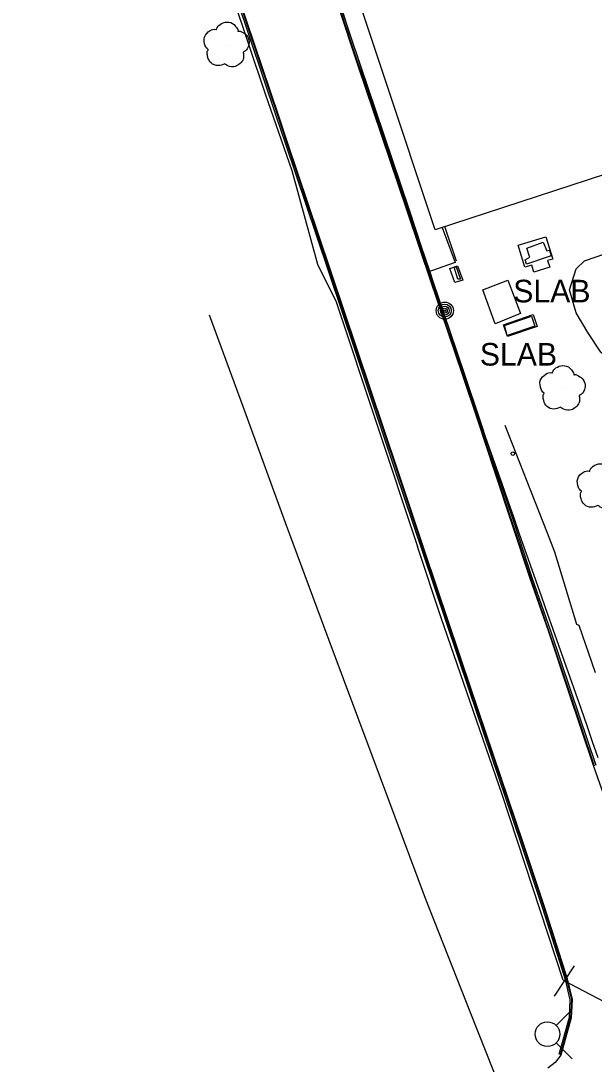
# Model space of a CAD drawing. Extents: x 368532 to 392481, y 10654822 to 10676899.
# Drawn here: x 377960.9 to 378087.8, y 10661542.7 to 10661773.5 of the extents above; entities that cross this region are included whole.
import ezdxf

# ---------------------------------------------------------------- set-up
doc = ezdxf.new("R2010")
doc.units = 0
for name, color, linetype in [('p_Catenary', 7, 'Continuous'), ('p_dtm retaining wall', 7, 'Continuous'), ('p_dtm sidewalk', 7, 'Continuous'), ('p_dtm slab', 7, 'Continuous'), ('p_railroad rr control', 7, 'Continuous'), ('p_road - paved curb', 7, 'Continuous'), ('p_structure building', 7, 'Continuous'), ('p_structure fence', 7, 'Continuous'), ('p_structure unidentified', 7, 'Continuous'), ('p_structure wall', 7, 'Continuous'), ('p_utility general pole', 7, 'Continuous'), ('p_veg tree', 7, 'Continuous'), ('p_veg woods', 7, 'Continuous')]:
    doc.layers.add(name, color=color, linetype=linetype)

msp = doc.modelspace()

# ---------------------------------------------------------------- linework, layer by layer
at = {"layer": 'p_Catenary'}
for points in [[(378032.2, 10661775.13), (378033.28, 10661771.85), (378034.37, 10661768.58), (378035.46, 10661765.3), (378036.55, 10661762.03), (378037.63, 10661758.75), (378038.72, 10661755.48), (378039.81, 10661752.2), (378040.89, 10661748.92), (378041.98, 10661745.65), (378043.07, 10661742.37), (378044.15, 10661739.1), (378045.24, 10661735.82), (378046.33, 10661732.55), (378047.41, 10661729.27), (378048.5, 10661726), (378049.59, 10661722.72), (378050.68, 10661719.45), (378051.76, 10661716.17), (378052.85, 10661712.89), (378053.94, 10661709.62)], [(378054.93, 10661706.4), (378056.18, 10661702.85), (378057.42, 10661699.3), (378058.67, 10661695.75), (378059.92, 10661692.2), (378061.17, 10661688.65), (378062.42, 10661685.1), (378063.66, 10661681.55), (378064.91, 10661678), (378066.16, 10661674.46), (378067.41, 10661670.91), (378068.66, 10661667.36), (378069.9, 10661663.81), (378071.15, 10661660.26), (378072.4, 10661656.71), (378073.65, 10661653.16), (378074.9, 10661649.61), (378076.14, 10661646.06), (378077.39, 10661642.51), (378078.64, 10661638.96), (378079.89, 10661635.42), (378081.13, 10661631.87), (378082.38, 10661628.32), (378083.63, 10661624.77), (378084.88, 10661621.22), (378086.13, 10661617.67), (378087.37, 10661614.12), (378088.62, 10661610.57)]]:
    msp.add_lwpolyline(points, dxfattribs=at)
at = {"layer": 'p_dtm retaining wall'}
for p, q in [((378068.04, 10661684.08), (378073.71, 10661669.62)), ((378073.71, 10661669.62), (378077.38, 10661660.27)), ((378077.38, 10661660.27), (378079.04, 10661656.03)), ((378079.04, 10661656.03), (378083.88, 10661640.08)), ((378083.88, 10661640.08), (378084.38, 10661639.86)), ((378084.38, 10661639.86), (378088.01, 10661629.33))]:
    msp.add_line(p, q, dxfattribs=at)
at = {"layer": 'p_dtm sidewalk'}
for p, q in [((378054.14, 10661727.8), (378057.05, 10661720.09)), ((378057.05, 10661720.09), (378051.78, 10661718.23)), ((378051.78, 10661718.23), (378051.43, 10661718.15))]:
    msp.add_line(p, q, dxfattribs=at)
at = {"layer": 'p_dtm slab'}
for p, q in [((378070.93, 10661723.92), (378077.12, 10661725.7)), ((378072.46, 10661719), (378070.93, 10661723.92)), ((378077.12, 10661725.7), (378078.66, 10661720.8)), ((378055.85, 10661718.7), (378057.54, 10661719.28)), ((378057.54, 10661719.28), (378058.73, 10661716.18)), ((378073.98, 10661719.49), (378072.46, 10661719)), ((378074.41, 10661717.95), (378073.98, 10661719.49)), ((378078.66, 10661720.8), (378077.49, 10661720.46)), ((378077.49, 10661720.46), (378077.95, 10661719.03)), ((378056.92, 10661715.66), (378055.85, 10661718.7)), ((378077.95, 10661719.03), (378074.41, 10661717.95)), ((378058.73, 10661716.18), (378056.92, 10661715.66)), ((378063.14, 10661714), (378068.71, 10661716.11)), ((378068.71, 10661716.11), (378071.48, 10661708.76)), ((378065.9, 10661706.5), (378063.14, 10661714)), ((378071.48, 10661708.76), (378065.9, 10661706.5)), ((378067.69, 10661706.24), (378074.29, 10661708.52)), ((378074.29, 10661708.52), (378075.18, 10661705.91)), ((378068.64, 10661703.69), (378067.69, 10661706.24)), ((378075.18, 10661705.91), (378068.64, 10661703.69))]:
    msp.add_line(p, q, dxfattribs=at)
at = {"layer": 'p_railroad rr control'}
for p, q in [((378079.4, 10661551.25), (378082.9, 10661554.78)), ((378079.38, 10661547.43), (378082.9, 10661543.9))]:
    msp.add_line(p, q, dxfattribs=at)
msp.add_lwpolyline([(378106.34, 10661444.45), (378097.24, 10661462.79), (378090.48, 10661478.85), (378081.61, 10661501.46), (378078.92, 10661507.79), (378068.82, 10661532.9), (378060.51, 10661553.93), (378050.49, 10661579.36), (378038.64, 10661611.01), (378029.14, 10661636.43), (378019.47, 10661662.44), (378010.17, 10661687.96), (378002.65, 10661708.42)], dxfattribs=at)
msp.add_circle((378077.45, 10661549.36), 2.73, dxfattribs=at)
at = {"layer": 'p_road - paved curb'}
for p, q in [((378008.03, 10661780.32), (378017.42, 10661752.34)), ((378008.36, 10661780.43), (378017.75, 10661752.45)), ((378008.5, 10661780.48), (378017.89, 10661752.5)), ((378036.06, 10661763.72), (378031.58, 10661777.03)), ((378035.59, 10661763.56), (378031.11, 10661776.87)), ((378035.73, 10661763.61), (378031.25, 10661776.92)), ((378040.73, 10661748.31), (378035.59, 10661763.56)), ((378040.87, 10661748.36), (378035.73, 10661763.61)), ((378041.21, 10661748.47), (378036.06, 10661763.72)), ((378017.42, 10661752.34), (378019.45, 10661746.31)), ((378017.75, 10661752.45), (378019.78, 10661746.42)), ((378017.89, 10661752.5), (378019.92, 10661746.47)), ((378046.42, 10661731.45), (378040.73, 10661748.31)), ((378046.56, 10661731.49), (378040.87, 10661748.36)), ((378046.89, 10661731.6), (378041.21, 10661748.47)), ((378019.45, 10661746.31), (378026.23, 10661726.14)), ((378019.78, 10661746.42), (378026.56, 10661726.25)), ((378019.92, 10661746.47), (378026.7, 10661726.3)), ((378049.21, 10661723.12), (378046.42, 10661731.45)), ((378049.31, 10661723.3), (378046.56, 10661731.49)), ((378049.68, 10661723.28), (378046.89, 10661731.6)), ((378026.56, 10661726.25), (378035.05, 10661701.03)), ((378026.7, 10661726.3), (378035.19, 10661701.08)), ((378026.23, 10661726.14), (378034.72, 10661700.92)), ((378051.72, 10661715.72), (378049.21, 10661723.12)), ((378049.41, 10661722.99), (378049.31, 10661723.3)), ((378051.86, 10661715.77), (378049.41, 10661722.99)), ((378051.43, 10661718.15), (378049.68, 10661723.28)), ((378052.19, 10661715.88), (378051.43, 10661718.15)), ((378055.45, 10661704.62), (378051.72, 10661715.72)), ((378055.59, 10661704.67), (378051.86, 10661715.77)), ((378055.92, 10661704.78), (378052.19, 10661715.88)), ((378058.7, 10661695.07), (378055.45, 10661704.62)), ((378058.84, 10661695.12), (378055.59, 10661704.67)), ((378059.17, 10661695.23), (378055.92, 10661704.78)), ((378034.72, 10661700.92), (378043.77, 10661673.96)), ((378035.05, 10661701.03), (378044.1, 10661674.07)), ((378035.19, 10661701.08), (378044.24, 10661674.12)), ((378062.01, 10661685.14), (378058.7, 10661695.07)), ((378062.15, 10661685.19), (378058.84, 10661695.12)), ((378062.48, 10661685.3), (378059.17, 10661695.23)), ((378065.72, 10661673.96), (378062.01, 10661685.14)), ((378065.86, 10661674.01), (378062.15, 10661685.19)), ((378066.19, 10661674.12), (378062.48, 10661685.3)), ((378043.77, 10661673.96), (378049.83, 10661655.82)), ((378044.1, 10661674.07), (378050.16, 10661655.93)), ((378044.24, 10661674.12), (378050.3, 10661655.98)), ((378069.67, 10661662.19), (378065.72, 10661673.96)), ((378069.81, 10661662.24), (378065.86, 10661674.01)), ((378070.14, 10661662.35), (378066.19, 10661674.12)), ((378073.62, 10661650.16), (378069.67, 10661662.19)), ((378073.76, 10661650.21), (378069.81, 10661662.24)), ((378074.09, 10661650.32), (378070.14, 10661662.35)), ((378049.83, 10661655.82), (378060.03, 10661625.56)), ((378050.16, 10661655.93), (378060.36, 10661625.67)), ((378050.3, 10661655.98), (378060.5, 10661625.72)), ((378077.72, 10661638.32), (378073.62, 10661650.16)), ((378077.86, 10661638.37), (378073.76, 10661650.21)), ((378078.19, 10661638.48), (378074.09, 10661650.32)), ((378082.61, 10661625.4), (378078.19, 10661638.48)), ((378082.14, 10661625.24), (378077.72, 10661638.32)), ((378082.28, 10661625.29), (378077.86, 10661638.37)), ((378060.03, 10661625.56), (378071.53, 10661591.62)), ((378060.36, 10661625.67), (378071.86, 10661591.73)), ((378060.5, 10661625.72), (378072, 10661591.78)), ((378087.74, 10661608.6), (378082.14, 10661625.24)), ((378087.88, 10661608.65), (378082.28, 10661625.29)), ((378088.21, 10661608.76), (378082.61, 10661625.4)), ((378091.16, 10661598.74), (378087.74, 10661608.6)), ((378071.53, 10661591.62), (378076.26, 10661577.48)), ((378071.86, 10661591.73), (378076.6, 10661577.58)), ((378072, 10661591.78), (378076.74, 10661577.63)), ((378076.26, 10661577.48), (378080.08, 10661565.42)), ((378076.6, 10661577.58), (378080.42, 10661565.52)), ((378076.74, 10661577.63), (378080.56, 10661565.57)), ((378080.08, 10661565.42), (378081.34, 10661561.46)), ((378080.42, 10661565.52), (378081.68, 10661561.55)), ((378080.56, 10661565.57), (378081.82, 10661561.59)), ((378081.34, 10661561.46), (378082.42, 10661556.98)), ((378081.68, 10661561.55), (378082.77, 10661557.02)), ((378081.82, 10661561.59), (378082.92, 10661557.03)), ((378082.42, 10661556.98), (378082.22, 10661553.01)), ((378082.77, 10661557.02), (378082.57, 10661552.95)), ((378082.92, 10661557.03), (378082.72, 10661552.93)), ((378082.22, 10661553.01), (378079.93, 10661544.83)), ((378082.57, 10661552.95), (378080.26, 10661544.74)), ((378082.72, 10661552.93), (378080.41, 10661544.69)), ((378080.41, 10661544.69), (378079.14, 10661543.11)), ((378079.14, 10661543.11), (378077.51, 10661541.85))]:
    msp.add_line(p, q, dxfattribs=at)
at = {"layer": 'p_structure building'}
msp.add_lwpolyline([(378052.62, 10661727.31), (377986.38, 10661926.41), (377988.45, 10661927.06), (377985.51, 10661936.49), (377997.79, 10661940.21), (377982.95, 10661985.03), (377975.89, 10661982.54), (377969.14, 10662002.58), (377976.38, 10662004.94), (377960.9, 10662050.64), (377994.45, 10662061.35), (377999.14, 10662046.19), (378010.84, 10662050.18), (378016.98, 10662031.86), (378014.16, 10662030.76), (378016.86, 10662022.62), (378020.3, 10662023.97), (378025.36, 10662010.1), (378021.32, 10662008.46), (378042.6, 10661944.55), (378048.38, 10661946.39), (378110.47, 10661760.67), (378108.49, 10661759.98), (378112.85, 10661746.99)], close=True, dxfattribs=at)
at = {"layer": 'p_structure fence'}
for p, q in [((377996.36, 10661812.62), (378014.98, 10661757.34)), ((378014.98, 10661757.34), (378020.9, 10661740.41)), ((378020.9, 10661740.41), (378026.55, 10661719.66)), ((378026.55, 10661719.66), (378030.65, 10661711.38)), ((378030.65, 10661711.38), (378048.71, 10661657.25)), ((378053.92, 10661641.47), (378048.71, 10661657.25)), ((378067.41, 10661602.34), (378053.92, 10661641.47)), ((378080.95, 10661561.27), (378067.41, 10661602.34)), ((378083.35, 10661564.45), (378078.94, 10661557.78)), ((378080.95, 10661561.27), (378107.36, 10661547.39))]:
    msp.add_line(p, q, dxfattribs=at)
at = {"layer": 'p_structure unidentified'}
for p, q in [((378072.85, 10661723.26), (378076.53, 10661724.58)), ((378076.53, 10661724.58), (378077.28, 10661722.65)), ((378073.45, 10661721.37), (378072.85, 10661723.26)), ((378077.28, 10661722.65), (378077.31, 10661722.62)), ((378077.31, 10661722.62), (378077.93, 10661722.75)), ((378077.93, 10661722.75), (378078.25, 10661721.53)), ((378072.48, 10661720.68), (378073.57, 10661721.23)), ((378072.82, 10661719.65), (378072.48, 10661720.68)), ((378078.25, 10661721.53), (378072.82, 10661719.65)), ((378073.57, 10661721.23), (378073.45, 10661721.37)), ((378056.79, 10661719), (378057.23, 10661719.09)), ((378057.6, 10661716.37), (378056.79, 10661719)), ((378057.23, 10661719.09), (378058.17, 10661716.4)), ((378058.17, 10661716.4), (378057.6, 10661716.37)), ((378067.95, 10661706.11), (378073.95, 10661708.18)), ((378073.95, 10661708.18), (378074.64, 10661705.98)), ((378068.55, 10661703.92), (378067.95, 10661706.11)), ((378074.64, 10661705.98), (378068.55, 10661703.92))]:
    msp.add_line(p, q, dxfattribs=at)
msp.add_circle((378069.78, 10661677.77), 0.375, dxfattribs=at)
at = {"layer": 'p_structure wall'}
msp.add_line((378057.35, 10661720.38), (378054.7, 10661727.99), dxfattribs=at)
at = {"layer": 'p_utility general pole'}
for radius in [1.9, 1.44, 0.973, 0.539, 0.192]:
    msp.add_circle((378054.72, 10661709.4), radius, dxfattribs=at)
at = {"layer": 'p_veg tree'}
for p, q in [((378006.39, 10661768.15), (378006.39, 10661768.15)), ((378080.72, 10661692.17), (378080.72, 10661692.17))]:
    msp.add_line(p, q, dxfattribs=at)
for points in [[(378006.02, 10661764.01), (378004.52, 10661763.6), (378003.02, 10661764.2), (378002.27, 10661765.5), (378002.15, 10661766.34), (378002.32, 10661767.03), (378002.39, 10661767.16), (378002.31, 10661767.23), (378001.71, 10661767.98), (378001.54, 10661769.91), (378002.78, 10661771.36), (378004.06, 10661771.63), (378004.2, 10661771.62), (378004.25, 10661771.73), (378004.99, 10661772.7), (378006.51, 10661773.25), (378008.08, 10661772.67), (378008.75, 10661771.82), (378008.96, 10661771.31), (378008.97, 10661771.19), (378009.07, 10661771.22), (378009.73, 10661771.09), (378010.8, 10661770.38), (378011.43, 10661768.94), (378011.15, 10661767.58), (378010.39, 10661766.73), (378010.16, 10661766.6), (378010.12, 10661766.54), (378010.13, 10661766.48), (378010.2, 10661766.03), (378010.12, 10661765.05), (378009.42, 10661764.06), (378008.33, 10661763.43), (378006.73, 10661763.56), (378006, 10661764.01)], [(378080.36, 10661688.02), (378078.85, 10661687.62), (378077.36, 10661688.22), (378076.61, 10661689.52), (378076.49, 10661690.36), (378076.66, 10661691.04), (378076.73, 10661691.18), (378076.64, 10661691.25), (378076.05, 10661692), (378075.87, 10661693.92), (378077.12, 10661695.38), (378078.39, 10661695.65), (378078.54, 10661695.64), (378078.58, 10661695.75), (378079.32, 10661696.72), (378080.84, 10661697.26), (378082.42, 10661696.69), (378083.09, 10661695.84), (378083.29, 10661695.32), (378083.3, 10661695.21), (378083.41, 10661695.24), (378084.06, 10661695.11), (378085.13, 10661694.4), (378085.76, 10661692.96), (378085.48, 10661691.6), (378084.73, 10661690.75), (378084.49, 10661690.62), (378084.46, 10661690.56), (378084.47, 10661690.49), (378084.53, 10661690.04), (378084.45, 10661689.07), (378083.75, 10661688.08), (378082.66, 10661687.45), (378081.07, 10661687.58), (378080.33, 10661688.03)], [(378088.63, 10661666.31), (378087.13, 10661665.9), (378085.63, 10661666.5), (378084.88, 10661667.81), (378084.76, 10661668.65), (378084.93, 10661669.33), (378085, 10661669.46), (378084.92, 10661669.54), (378084.32, 10661670.29), (378084.15, 10661672.21), (378085.39, 10661673.67), (378086.67, 10661673.93), (378086.81, 10661673.93), (378086.86, 10661674.04), (378087.6, 10661675), (378089.12, 10661675.55), (378090.69, 10661674.98), (378091.36, 10661674.12), (378091.57, 10661673.61), (378091.58, 10661673.5), (378091.68, 10661673.53), (378092.34, 10661673.4), (378093.4, 10661672.69), (378094.04, 10661671.25), (378093.75, 10661669.89), (378093, 10661669.03), (378092.77, 10661668.91), (378092.73, 10661668.85), (378092.74, 10661668.78), (378092.81, 10661668.33), (378092.73, 10661667.36), (378092.03, 10661666.37), (378090.94, 10661665.73), (378089.34, 10661665.87), (378088.61, 10661666.31)]]:
    msp.add_spline(points, degree=3, dxfattribs=at)
at = {"layer": 'p_veg woods'}
msp.add_lwpolyline([(378106.16, 10661699.41), (378104.1, 10661697.08), (378100.4, 10661694.58), (378097.19, 10661693.94), (378092.8, 10661696.41), (378089.26, 10661700.23), (378086.35, 10661704.58), (378083.79, 10661708.89), (378082.33, 10661714.01), (378083.81, 10661718.65), (378085.67, 10661720.39), (378090.13, 10661721.94), (378096.35, 10661721.36), (378098.88, 10661719.03), (378101.34, 10661714.94), (378103.98, 10661709.93)], close=True, dxfattribs=at)

# ---------------------------------------------------------------- texts
at = {"layer": 'p_dtm slab'}
for p in [(378068.02, 10661711.23), (378060.62, 10661697.25)]:
    msp.add_text(' SLAB', height=5, dxfattribs=at).set_placement(p)

doc.saveas('drawing.dxf')
